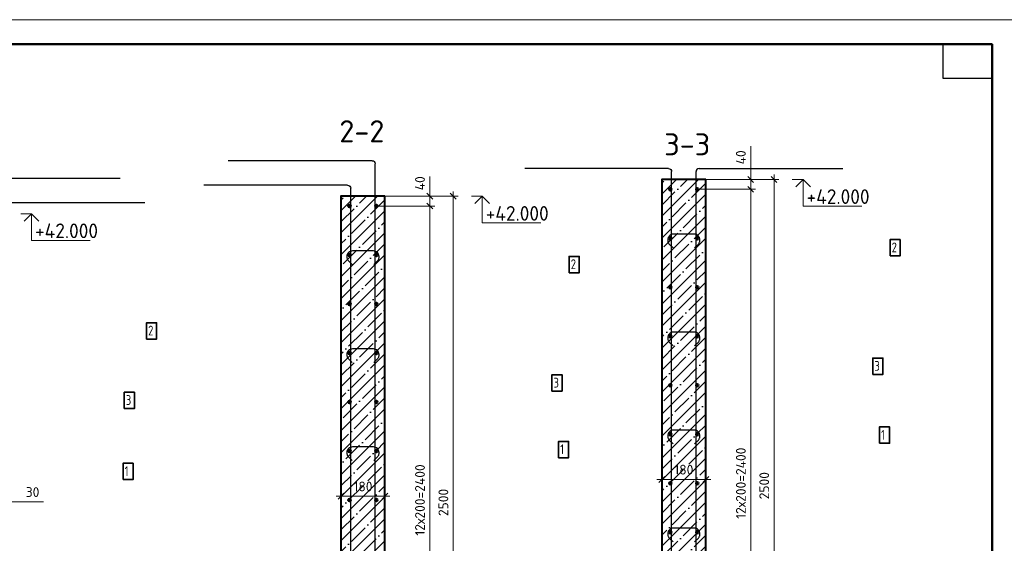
# Model space of a CAD drawing. Header units: millimetres. Extents: x -49773 to 2322955, y -3321 to 58485.
# Tile 531 of 580: x 2078799 to 2098905, y 37537 to 48225. Entities that reach past the tile are written whole.
import ezdxf

# ---------------------------------------------------------------- set-up
doc = ezdxf.new("R2010")
doc.units = ezdxf.units.MM
doc.header["$PDMODE"] = 65
for name, color, linetype, lineweight in [('Standard', 7, 'Continuous', 25), ('Арм.стержн. вертикальными 1', 22, 'Continuous', 35), ('Арм.стержн. Доп. арматура', 180, 'Continuous', 35), ('Арм.стержн.горизонт. 1', 180, 'Continuous', 35), ('Высотная отметки_ общее', 7, 'Continuous', 13), ('Основная', 7, 'Continuous', 40), ('СПДС_РАЗМЕРЫ', 152, 'Continuous', 25)]:
    doc.layers.add(name, color=color, linetype=linetype, lineweight=lineweight)
doc.layers.add('Арм.стержн.Стяжки', color=7, linetype='Continuous', lineweight=35, true_color=0x501e0f)
doc.styles.add('ISOCPEUR', font='txt')
doc.dimstyles.new('__________2', dxfattribs={"dimtxt": 250, "dimasz": 200, "dimexe": 0, "dimexo": 0, "dimgap": 100, "dimtad": 1, "dimdec": 0, "dimrnd": 1, "dimzin": 12, "dimdsep": 46, "dimtxsty": 'ISOCPEUR', "dimblk": 'ALL_ML_STRICH', "dimblk1": 'ALL_ML_STRICH', "dimblk2": 'ALL_ML_STRICH', "dimsah": 1, "dimcen": 0, "dimclrd": 7, "dimclre": 7, "dimclrt": 7, "dimadec": 0, "dimazin": 0, "dimtfac": 1, "dimtdec": 0, "dimtmove": 1, "dimatfit": 3, "dimfxl": 0, "dimtzin": 0, "dimlwd": 0, "dimlwe": 13, "dimarcsym": 0})

# ---------------------------------------------------------------- blocks, each defined once
blk = doc.blocks.new('ALL_ML_STRICH')
at = {"color": 0, "linetype": 'ByBlock', "lineweight": -2}
for p, q in [((-1, 0), (0.5, 0)), ((-0.3, -0.3), (0.3, 0.3)), ((0, -0.5), (0, 0.5))]:
    blk.add_line(p, q, dxfattribs=at)
blk = doc.blocks.new('*D235')
at = {"layer": 'Defpoints', "color": 0}
for p in [(2078553, 38383), (2078403, 38065), (2078553, 38054)]:
    blk.add_point(p, dxfattribs=at)
at = {"layer": 'СПДС_РАЗМЕРЫ', "color": 7, "lineweight": 0}
for p, q in [((2078203, 38383), (2078003, 38383)), ((2078403, 38383), (2078553, 38383)), ((2078553, 38383), (2079282, 38383)), ((2078753, 38383), (2078953, 38383))]:
    blk.add_line(p, q, dxfattribs=at)
at = {"layer": 'СПДС_РАЗМЕРЫ', "color": 7, "lineweight": 13}
for p, q in [((2078403, 38065), (2078403, 38383)), ((2078553, 38054), (2078553, 38383))]:
    blk.add_line(p, q, dxfattribs=at)
at = {"layer": 'СПДС_РАЗМЕРЫ', "color": 7, "lineweight": 0, "xscale": 200, "yscale": 200, "zscale": 200}
blk.add_blockref('ALL_ML_STRICH', (2078403, 38383), dxfattribs=at)
at = {"layer": 'СПДС_РАЗМЕРЫ', "color": 7, "lineweight": 0, "xscale": 200, "yscale": 200, "zscale": 200, "rotation": 180}
blk.add_blockref('ALL_ML_STRICH', (2078553, 38383), dxfattribs=at)
at = {"layer": 'СПДС_РАЗМЕРЫ', "color": 7, "insert": (2079062, 38583), "char_height": 200, "attachment_point": 5, "style": 'ISOCPEUR'}
blk.add_mtext('30', dxfattribs=at)
blk = doc.blocks.new('*D256')
at = {"layer": 'Defpoints', "color": 0}
for p in [(2085359, 38497), (2085359, 38180), (2086259, 38180)]:
    blk.add_point(p, dxfattribs=at)
at = {"layer": 'СПДС_РАЗМЕРЫ', "color": 7, "lineweight": 13}
for p, q in [((2085359, 38180), (2085359, 38497)), ((2086259, 38180), (2086259, 38497))]:
    blk.add_line(p, q, dxfattribs=at)
at = {"layer": 'СПДС_РАЗМЕРЫ', "color": 7, "lineweight": 0}
blk.add_line((2086059, 38497), (2085559, 38497), dxfattribs=at)
at = {"layer": 'СПДС_РАЗМЕРЫ', "color": 7, "lineweight": 0, "xscale": 200, "yscale": 200, "zscale": 200, "rotation": 180}
blk.add_blockref('ALL_ML_STRICH', (2085359, 38497), dxfattribs=at)
at = {"layer": 'СПДС_РАЗМЕРЫ', "color": 7, "lineweight": 0, "xscale": 200, "yscale": 200, "zscale": 200}
blk.add_blockref('ALL_ML_STRICH', (2086259, 38497), dxfattribs=at)
at = {"layer": 'СПДС_РАЗМЕРЫ', "color": 7, "insert": (2085809, 38697), "char_height": 200, "attachment_point": 5, "style": 'ISOCPEUR'}
blk.add_mtext('180', dxfattribs=at)
blk = doc.blocks.new('*D258')
at = {"layer": 'Defpoints', "color": 0}
for p in [(2086084, 44421), (2086084, 32421), (2087173, 32421)]:
    blk.add_point(p, dxfattribs=at)
at = {"layer": 'СПДС_РАЗМЕРЫ', "color": 7, "lineweight": 13}
for p, q in [((2086084, 44421), (2087173, 44421)), ((2086084, 32421), (2087173, 32421))]:
    blk.add_line(p, q, dxfattribs=at)
at = {"layer": 'СПДС_РАЗМЕРЫ', "color": 7, "lineweight": 0}
blk.add_line((2087173, 44221), (2087173, 32621), dxfattribs=at)
at = {"layer": 'СПДС_РАЗМЕРЫ', "color": 7, "lineweight": 0, "xscale": 200, "yscale": 200, "zscale": 200}
for p, rotation in [((2087173, 44421), 90), ((2087173, 32421), 270)]:
    blk.add_blockref('ALL_ML_STRICH', p, dxfattribs=dict(at, rotation=rotation))
at = {"layer": 'СПДС_РАЗМЕРЫ', "color": 7, "insert": (2086973, 38421), "char_height": 200, "attachment_point": 5, "rotation": 90, "style": 'ISOCPEUR'}
blk.add_mtext('12х200=2400', dxfattribs=at)
blk = doc.blocks.new('*D259')
at = {"layer": 'Defpoints', "color": 0}
for p in [(2086259, 44621), (2087173, 44621), (2086084, 44421)]:
    blk.add_point(p, dxfattribs=at)
at = {"layer": 'СПДС_РАЗМЕРЫ', "color": 7, "lineweight": 0}
for p, q in [((2087173, 44821), (2087173, 45021)), ((2087173, 44421), (2087173, 44621)), ((2087173, 44221), (2087173, 44021))]:
    blk.add_line(p, q, dxfattribs=at)
at = {"layer": 'СПДС_РАЗМЕРЫ', "color": 7, "lineweight": 13}
for p, q in [((2086259, 44621), (2087173, 44621)), ((2086084, 44421), (2087173, 44421))]:
    blk.add_line(p, q, dxfattribs=at)
at = {"layer": 'СПДС_РАЗМЕРЫ', "color": 7, "lineweight": 0, "xscale": 200, "yscale": 200, "zscale": 200}
for p, rotation in [((2087173, 44621), 270), ((2087173, 44421), 90)]:
    blk.add_blockref('ALL_ML_STRICH', p, dxfattribs=dict(at, rotation=rotation))
at = {"layer": 'СПДС_РАЗМЕРЫ', "color": 7, "insert": (2086973, 44886), "char_height": 200, "attachment_point": 5, "rotation": 90, "style": 'ISOCPEUR'}
blk.add_mtext('40', dxfattribs=at)
blk = doc.blocks.new('*D260')
at = {"layer": 'Defpoints', "color": 0}
for p in [(2086259, 44621), (2087651, 44621), (2086259, 32121)]:
    blk.add_point(p, dxfattribs=at)
at = {"layer": 'СПДС_РАЗМЕРЫ', "color": 7, "lineweight": 13}
for p, q in [((2086259, 44621), (2087651, 44621)), ((2086259, 32121), (2087651, 32121))]:
    blk.add_line(p, q, dxfattribs=at)
at = {"layer": 'СПДС_РАЗМЕРЫ', "color": 7, "lineweight": 0}
blk.add_line((2087651, 32321), (2087651, 44421), dxfattribs=at)
at = {"layer": 'СПДС_РАЗМЕРЫ', "color": 7, "lineweight": 0, "xscale": 200, "yscale": 200, "zscale": 200}
for p, rotation in [((2087651, 44621), 90), ((2087651, 32121), 270)]:
    blk.add_blockref('ALL_ML_STRICH', p, dxfattribs=dict(at, rotation=rotation))
at = {"layer": 'СПДС_РАЗМЕРЫ', "color": 7, "insert": (2087451, 38371), "char_height": 200, "attachment_point": 5, "rotation": 90, "style": 'ISOCPEUR'}
blk.add_mtext('2500', dxfattribs=at)
blk = doc.blocks.new('*D266')
at = {"layer": 'Defpoints', "color": 0}
for p in [(2091911, 38840), (2091911, 38522), (2092811, 38522)]:
    blk.add_point(p, dxfattribs=at)
at = {"layer": 'СПДС_РАЗМЕРЫ', "color": 7, "lineweight": 13}
for p, q in [((2091911, 38522), (2091911, 38840)), ((2092811, 38522), (2092811, 38840))]:
    blk.add_line(p, q, dxfattribs=at)
at = {"layer": 'СПДС_РАЗМЕРЫ', "color": 7, "lineweight": 0}
blk.add_line((2092611, 38840), (2092111, 38840), dxfattribs=at)
at = {"layer": 'СПДС_РАЗМЕРЫ', "color": 7, "lineweight": 0, "xscale": 200, "yscale": 200, "zscale": 200, "rotation": 180}
blk.add_blockref('ALL_ML_STRICH', (2091911, 38840), dxfattribs=at)
at = {"layer": 'СПДС_РАЗМЕРЫ', "color": 7, "lineweight": 0, "xscale": 200, "yscale": 200, "zscale": 200}
blk.add_blockref('ALL_ML_STRICH', (2092811, 38840), dxfattribs=at)
at = {"layer": 'СПДС_РАЗМЕРЫ', "color": 7, "insert": (2092361, 39040), "char_height": 200, "attachment_point": 5, "style": 'ISOCPEUR'}
blk.add_mtext('180', dxfattribs=at)
blk = doc.blocks.new('*D268')
at = {"layer": 'Defpoints', "color": 0}
for p in [(2092636, 44763), (2092811, 32763), (2093726, 32763)]:
    blk.add_point(p, dxfattribs=at)
at = {"layer": 'СПДС_РАЗМЕРЫ', "color": 7, "lineweight": 13}
for p, q in [((2092636, 44763), (2093726, 44763)), ((2092811, 32763), (2093726, 32763))]:
    blk.add_line(p, q, dxfattribs=at)
at = {"layer": 'СПДС_РАЗМЕРЫ', "color": 7, "lineweight": 0}
blk.add_line((2093726, 44563), (2093726, 32963), dxfattribs=at)
at = {"layer": 'СПДС_РАЗМЕРЫ', "color": 7, "lineweight": 0, "xscale": 200, "yscale": 200, "zscale": 200}
for p, rotation in [((2093726, 44763), 90), ((2093726, 32763), 270)]:
    blk.add_blockref('ALL_ML_STRICH', p, dxfattribs=dict(at, rotation=rotation))
at = {"layer": 'СПДС_РАЗМЕРЫ', "color": 7, "insert": (2093526, 38763), "char_height": 200, "attachment_point": 5, "rotation": 90, "style": 'ISOCPEUR'}
blk.add_mtext('12х200=2400', dxfattribs=at)
blk = doc.blocks.new('*D269')
at = {"layer": 'Defpoints', "color": 0}
for p in [(2092811, 44963), (2093726, 44963), (2092636, 44763)]:
    blk.add_point(p, dxfattribs=at)
at = {"layer": 'СПДС_РАЗМЕРЫ', "color": 7, "lineweight": 0}
for p, q in [((2093726, 44963), (2093726, 45645)), ((2093726, 45163), (2093726, 45363)), ((2093726, 44763), (2093726, 44963)), ((2093726, 44563), (2093726, 44363))]:
    blk.add_line(p, q, dxfattribs=at)
at = {"layer": 'СПДС_РАЗМЕРЫ', "color": 7, "lineweight": 13}
for p, q in [((2092811, 44963), (2093726, 44963)), ((2092636, 44763), (2093726, 44763))]:
    blk.add_line(p, q, dxfattribs=at)
at = {"layer": 'СПДС_РАЗМЕРЫ', "color": 7, "lineweight": 0, "xscale": 200, "yscale": 200, "zscale": 200}
for p, rotation in [((2093726, 44963), 270), ((2093726, 44763), 90)]:
    blk.add_blockref('ALL_ML_STRICH', p, dxfattribs=dict(at, rotation=rotation))
at = {"layer": 'СПДС_РАЗМЕРЫ', "color": 7, "insert": (2093526, 45415), "char_height": 200, "attachment_point": 5, "rotation": 90, "style": 'ISOCPEUR'}
blk.add_mtext('40', dxfattribs=at)
blk = doc.blocks.new('*D270')
at = {"layer": 'Defpoints', "color": 0}
for p in [(2092811, 44963), (2094203, 44963), (2092811, 32463)]:
    blk.add_point(p, dxfattribs=at)
at = {"layer": 'СПДС_РАЗМЕРЫ', "color": 7, "lineweight": 13}
for p, q in [((2092811, 44963), (2094203, 44963)), ((2092811, 32463), (2094203, 32463))]:
    blk.add_line(p, q, dxfattribs=at)
at = {"layer": 'СПДС_РАЗМЕРЫ', "color": 7, "lineweight": 0}
blk.add_line((2094203, 32663), (2094203, 44763), dxfattribs=at)
at = {"layer": 'СПДС_РАЗМЕРЫ', "color": 7, "lineweight": 0, "xscale": 200, "yscale": 200, "zscale": 200}
for p, rotation in [((2094203, 44963), 90), ((2094203, 32463), 270)]:
    blk.add_blockref('ALL_ML_STRICH', p, dxfattribs=dict(at, rotation=rotation))
at = {"layer": 'СПДС_РАЗМЕРЫ', "color": 7, "insert": (2094003, 38713), "char_height": 200, "attachment_point": 5, "rotation": 90, "style": 'ISOCPEUR'}
blk.add_mtext('2500', dxfattribs=at)

msp = doc.modelspace()

# ---------------------------------------------------------------- hatches: boundary and pattern name
h = msp.add_hatch()
h.set_pattern_fill('ANSI35', color=254, scale=50)
h.set_pattern_definition([(45, (685309.96, 103191.45), (-224.5064, 224.5064), []), (45, (685534.47, 103191.45), (-224.5064, 224.5064), [396.875, -79.375, 0, -79.375])])
h.paths.add_polyline_path([(2091910.7, 32463.1), (2091910.7, 44963.1), (2092810.7, 44963.1), (2092810.7, 32463.1)])
h = msp.add_hatch()
h.set_pattern_fill('ANSI35', color=254, scale=50)
h.set_pattern_definition([(45, (678757.85, 102849.36), (-224.5064, 224.5064), []), (45, (678982.35, 102849.36), (-224.5064, 224.5064), [396.875, -79.375, 0, -79.375])])
h.paths.add_polyline_path([(2085358.6, 32121), (2085358.6, 44621), (2086258.6, 44621), (2086258.6, 32121)])

# ---------------------------------------------------------------- linework, layer by layer
at = {"layer": 'Standard', "color": 7, "linetype": 'Continuous', "lineweight": 13, "transparency": 33554687}
msp.add_lwpolyline([(2039754.9, 6224.7), (2099154.9, 6224.7), (2099154.9, 48224.7), (2039754.9, 48224.7), (2039754.9, 6224.7)], close=True, dxfattribs=at)
at = {"layer": 'Standard', "color": 7, "linetype": 'Continuous', "lineweight": 50, "transparency": 33554687}
msp.add_lwpolyline([(2041754.9, 47724.7), (2098654.9, 47724.7), (2098654.9, 6724.7), (2041754.9, 6724.7), (2041754.9, 47724.7)], close=True, dxfattribs=at)
at = {"layer": 'Standard', "color": 7, "linetype": 'Continuous', "lineweight": 25, "transparency": 33554687}
msp.add_lwpolyline([(2098654.9, 47724.7), (2098654.9, 47024.7), (2097654.9, 47024.7), (2097654.9, 47724.7), (2098654.9, 47724.7)], close=True, dxfattribs=at)
at = {"layer": 'Арм.стержн. вертикальными 1', "color": 4, "linetype": 'Continuous', "lineweight": 25, "transparency": 33554687}
for p, q in [((2085996.1, 45346), (2083058.6, 45346)), ((2086058.6, 32121), (2086058.6, 45283.5)), ((2092048.2, 45188.1), (2089110.7, 45188.1)), ((2092110.7, 32463.1), (2092110.7, 45125.6)), ((2092610.7, 32463.1), (2092610.7, 45125.6)), ((2092673.2, 45188.1), (2095610.7, 45188.1)), ((2077915.7, 44990.4), (2080853.2, 44990.4)), ((2085496.1, 44846), (2082558.6, 44846)), ((2085558.6, 32121), (2085558.6, 44783.5)), ((2078415.7, 44490.4), (2081353.2, 44490.4))]:
    msp.add_line(p, q, dxfattribs=at)
at = {"layer": 'Арм.стержн. вертикальными 1', "color": 4, "linetype": 'Continuous', "lineweight": 25, "transparency": 33554687, "extrusion": (0, 0, -1)}
for centre in [(-2085996.1, 45283.5), (-2092048.2, 45125.6), (-2085496.1, 44783.5)]:
    msp.add_arc(centre, 62.5, 90, 180, dxfattribs=at)
at = {"layer": 'Арм.стержн. вертикальными 1', "color": 4, "linetype": 'Continuous', "lineweight": 25, "transparency": 33554687}
msp.add_arc((2092673.2, 45125.6), 62.5, 90, 180, dxfattribs=at)
at = {"layer": 'Арм.стержн. Доп. арматура', "color": 7, "linetype": 'Continuous', "lineweight": 35, "transparency": 33554687}
for points in [[(2096571.2, 43403), (2096777.8, 43403), (2096777.8, 43736.3), (2096571.2, 43736.3), (2096571.2, 43403)], [(2090019.1, 43060.9), (2090225.7, 43060.9), (2090225.7, 43394.3), (2090019.1, 43394.3), (2090019.1, 43060.9)], [(2081388.6, 41705.4), (2081595.2, 41705.4), (2081595.2, 42038.7), (2081388.6, 42038.7), (2081388.6, 41705.4)], [(2096219.4, 40984.9), (2096426, 40984.9), (2096426, 41318.2), (2096219.4, 41318.2), (2096219.4, 40984.9)], [(2089667.2, 40642.8), (2089873.9, 40642.8), (2089873.9, 40976.1), (2089667.2, 40976.1), (2089667.2, 40642.8)], [(2080934, 40287.2), (2081140.6, 40287.2), (2081140.6, 40620.6), (2080934, 40620.6), (2080934, 40287.2)], [(2096354.6, 39577.8), (2096561.2, 39577.8), (2096561.2, 39911.1), (2096354.6, 39911.1), (2096354.6, 39577.8)], [(2089802.5, 39284.4), (2090009.1, 39284.4), (2090009.1, 39617.8), (2089802.5, 39617.8), (2089802.5, 39284.4)], [(2080909, 38837.5), (2081115.6, 38837.5), (2081115.6, 39170.8), (2080909, 39170.8), (2080909, 38837.5)]]:
    msp.add_lwpolyline(points, dxfattribs=at)
at = {"layer": 'Арм.стержн.горизонт. 1', "color": 4, "linetype": 'Continuous', "lineweight": 50, "transparency": 33554687}
for centre in [(2092085.7, 44763.1), (2092635.7, 44763.1), (2085533.6, 44421), (2086083.6, 44421), (2092085.7, 43763.1), (2092635.7, 43763.1), (2085533.6, 43421), (2086083.6, 43421), (2092085.7, 42763.1), (2092635.7, 42763.1), (2085533.6, 42421), (2086083.6, 42421), (2092085.7, 41763.1), (2092635.7, 41763.1), (2085533.6, 41421), (2086083.6, 41421), (2092085.7, 40763.1), (2092635.7, 40763.1), (2085533.6, 40421), (2086083.6, 40421), (2092085.7, 39763.1), (2092635.7, 39763.1), (2085533.6, 39421), (2086083.6, 39421), (2092085.7, 38763.1), (2092635.7, 38763.1), (2085533.6, 38421), (2086083.6, 38421), (2092085.7, 37763.1), (2092635.7, 37763.1)]:
    msp.add_circle(centre, 25, dxfattribs=at)
at = {"layer": 'Арм.стержн.Стяжки', "color": 40, "linetype": 'Continuous', "lineweight": 25, "transparency": 33554687}
for points in [[(2092581.9, 43568.8), (2092657.6, 43644.4), (2092664.8, 43652.8), (2092671.4, 43661.9), (2092677, 43671.5), (2092681.7, 43681.5), (2092685.5, 43691.9), (2092688.3, 43702.7), (2092690.1, 43713.8), (2092690.8, 43724.8), (2092690.8, 43732.7), (2092687.9, 43753.9), (2092680.7, 43775.8), (2092669.5, 43795.8), (2092655.7, 43812.3), (2092639.3, 43826), (2092619.2, 43837.3), (2092597.3, 43844.5), (2092576.1, 43847.4), (2092145.6, 43847.4), (2092124.4, 43844.5), (2092102.5, 43837.3), (2092082.5, 43826), (2092066, 43812.3), (2092052.3, 43795.8), (2092041, 43775.8), (2092033.8, 43753.9), (2092030.9, 43732.7), (2092030.9, 43724.8), (2092031.6, 43713.8), (2092033.4, 43702.7), (2092036.2, 43691.9), (2092040, 43681.5), (2092044.7, 43671.5), (2092050.4, 43661.9), (2092056.9, 43652.8), (2092064.2, 43644.4), (2092139.8, 43568.8)], [(2086029.8, 43226.7), (2086105.4, 43302.3), (2086112.7, 43310.7), (2086119.2, 43319.8), (2086124.9, 43329.4), (2086129.6, 43339.4), (2086133.3, 43349.8), (2086136.2, 43360.7), (2086138, 43371.7), (2086138.7, 43382.7), (2086138.7, 43390.6), (2086135.8, 43411.8), (2086128.6, 43433.7), (2086117.3, 43453.8), (2086103.6, 43470.2), (2086087.1, 43483.9), (2086067.1, 43495.2), (2086045.2, 43502.4), (2086024, 43505.4), (2085593.5, 43505.4), (2085572.3, 43502.4), (2085550.4, 43495.2), (2085530.3, 43483.9), (2085513.9, 43470.2), (2085500.1, 43453.8), (2085488.9, 43433.7), (2085481.7, 43411.8), (2085478.7, 43390.6), (2085478.7, 43382.7), (2085479.5, 43371.7), (2085481.3, 43360.7), (2085484.1, 43349.8), (2085487.9, 43339.4), (2085492.6, 43329.4), (2085498.2, 43319.8), (2085504.8, 43310.7), (2085512, 43302.3), (2085587.7, 43226.7)], [(2092581.9, 41568.8), (2092657.6, 41644.4), (2092664.8, 41652.8), (2092671.4, 41661.9), (2092677, 41671.5), (2092681.7, 41681.5), (2092685.5, 41691.9), (2092688.3, 41702.7), (2092690.1, 41713.8), (2092690.8, 41724.8), (2092690.8, 41732.7), (2092687.9, 41753.9), (2092680.7, 41775.8), (2092669.5, 41795.8), (2092655.7, 41812.3), (2092639.3, 41826), (2092619.2, 41837.3), (2092597.3, 41844.5), (2092576.1, 41847.4), (2092145.6, 41847.4), (2092124.4, 41844.5), (2092102.5, 41837.3), (2092082.5, 41826), (2092066, 41812.3), (2092052.3, 41795.8), (2092041, 41775.8), (2092033.8, 41753.9), (2092030.9, 41732.7), (2092030.9, 41724.8), (2092031.6, 41713.8), (2092033.4, 41702.7), (2092036.2, 41691.9), (2092040, 41681.5), (2092044.7, 41671.5), (2092050.4, 41661.9), (2092056.9, 41652.8), (2092064.2, 41644.4), (2092139.8, 41568.8)], [(2086029.8, 41226.7), (2086105.4, 41302.3), (2086112.7, 41310.7), (2086119.2, 41319.8), (2086124.9, 41329.4), (2086129.6, 41339.4), (2086133.3, 41349.8), (2086136.2, 41360.7), (2086138, 41371.7), (2086138.7, 41382.7), (2086138.7, 41390.6), (2086135.8, 41411.8), (2086128.6, 41433.7), (2086117.3, 41453.8), (2086103.6, 41470.2), (2086087.1, 41483.9), (2086067.1, 41495.2), (2086045.2, 41502.4), (2086024, 41505.4), (2085593.5, 41505.4), (2085572.3, 41502.4), (2085550.4, 41495.2), (2085530.3, 41483.9), (2085513.9, 41470.2), (2085500.1, 41453.8), (2085488.9, 41433.7), (2085481.7, 41411.8), (2085478.7, 41390.6), (2085478.7, 41382.7), (2085479.5, 41371.7), (2085481.3, 41360.7), (2085484.1, 41349.8), (2085487.9, 41339.4), (2085492.6, 41329.4), (2085498.2, 41319.8), (2085504.8, 41310.7), (2085512, 41302.3), (2085587.7, 41226.7)], [(2092581.9, 39568.8), (2092657.6, 39644.4), (2092664.8, 39652.8), (2092671.4, 39661.9), (2092677, 39671.5), (2092681.7, 39681.5), (2092685.5, 39691.9), (2092688.3, 39702.7), (2092690.1, 39713.8), (2092690.8, 39724.8), (2092690.8, 39732.7), (2092687.9, 39753.9), (2092680.7, 39775.8), (2092669.5, 39795.8), (2092655.7, 39812.3), (2092639.3, 39826), (2092619.2, 39837.3), (2092597.3, 39844.5), (2092576.1, 39847.4), (2092145.6, 39847.4), (2092124.4, 39844.5), (2092102.5, 39837.3), (2092082.5, 39826), (2092066, 39812.3), (2092052.3, 39795.8), (2092041, 39775.8), (2092033.8, 39753.9), (2092030.9, 39732.7), (2092030.9, 39724.8), (2092031.6, 39713.8), (2092033.4, 39702.7), (2092036.2, 39691.9), (2092040, 39681.5), (2092044.7, 39671.5), (2092050.4, 39661.9), (2092056.9, 39652.8), (2092064.2, 39644.4), (2092139.8, 39568.8)], [(2086029.8, 39226.7), (2086105.4, 39302.3), (2086112.7, 39310.7), (2086119.2, 39319.8), (2086124.9, 39329.4), (2086129.6, 39339.4), (2086133.3, 39349.8), (2086136.2, 39360.7), (2086138, 39371.7), (2086138.7, 39382.7), (2086138.7, 39390.6), (2086135.8, 39411.8), (2086128.6, 39433.7), (2086117.3, 39453.8), (2086103.6, 39470.2), (2086087.1, 39483.9), (2086067.1, 39495.2), (2086045.2, 39502.4), (2086024, 39505.4), (2085593.5, 39505.4), (2085572.3, 39502.4), (2085550.4, 39495.2), (2085530.3, 39483.9), (2085513.9, 39470.2), (2085500.1, 39453.8), (2085488.9, 39433.7), (2085481.7, 39411.8), (2085478.7, 39390.6), (2085478.7, 39382.7), (2085479.5, 39371.7), (2085481.3, 39360.7), (2085484.1, 39349.8), (2085487.9, 39339.4), (2085492.6, 39329.4), (2085498.2, 39319.8), (2085504.8, 39310.7), (2085512, 39302.3), (2085587.7, 39226.7)], [(2092581.9, 37568.8), (2092657.6, 37644.4), (2092664.8, 37652.8), (2092671.4, 37661.9), (2092677, 37671.5), (2092681.7, 37681.5), (2092685.5, 37691.9), (2092688.3, 37702.7), (2092690.1, 37713.8), (2092690.8, 37724.8), (2092690.8, 37732.7), (2092687.9, 37753.9), (2092680.7, 37775.8), (2092669.5, 37795.8), (2092655.7, 37812.3), (2092639.3, 37826), (2092619.2, 37837.3), (2092597.3, 37844.5), (2092576.1, 37847.4), (2092145.6, 37847.4), (2092124.4, 37844.5), (2092102.5, 37837.3), (2092082.5, 37826), (2092066, 37812.3), (2092052.3, 37795.8), (2092041, 37775.8), (2092033.8, 37753.9), (2092030.9, 37732.7), (2092030.9, 37724.8), (2092031.6, 37713.8), (2092033.4, 37702.7), (2092036.2, 37691.9), (2092040, 37681.5), (2092044.7, 37671.5), (2092050.4, 37661.9), (2092056.9, 37652.8), (2092064.2, 37644.4), (2092139.8, 37568.8)]]:
    msp.add_lwpolyline(points, dxfattribs=at)
at = {"layer": 'Высотная отметки_ общее', "color": 7, "linetype": 'Continuous', "lineweight": 13, "transparency": 33554687}
for p, q in [((2094794.9, 44963.1), (2094574.4, 44963.1)), ((2094794.9, 44963.1), (2094644.9, 44813.1)), ((2094794.9, 44963.1), (2094944.9, 44813.1)), ((2094794.9, 44963.1), (2094794.9, 44418.1)), ((2094794.9, 44963.1), (2094794.9, 44963.1)), ((2094794.9, 44963.1), (2094794.9, 44963.1)), ((2094794.9, 44963.1), (2094794.9, 44963.1)), ((2094794.9, 44963.1), (2094794.9, 44963.1)), ((2088242.8, 44621), (2088022.3, 44621)), ((2088242.8, 44621), (2088092.8, 44471)), ((2088242.8, 44621), (2088392.8, 44471)), ((2088242.8, 44621), (2088242.8, 44076)), ((2088242.8, 44621), (2088242.8, 44621)), ((2088242.8, 44621), (2088242.8, 44621)), ((2088242.8, 44621), (2088242.8, 44621)), ((2088242.8, 44621), (2088242.8, 44621)), ((2079040.3, 44265.4), (2078819.8, 44265.4)), ((2079040.3, 44265.4), (2078890.3, 44115.4)), ((2079040.3, 44265.4), (2079190.3, 44115.4)), ((2079040.3, 44265.4), (2079040.3, 43720.4)), ((2079040.3, 44265.4), (2079040.3, 44265.4)), ((2079040.3, 44265.4), (2079040.3, 44265.4)), ((2079040.3, 44265.4), (2079040.3, 44265.4)), ((2079040.3, 44265.4), (2079040.3, 44265.4)), ((2094794.9, 44418.1), (2095994.9, 44418.1)), ((2088242.8, 44076), (2089442.8, 44076)), ((2079040.3, 43720.4), (2080240.3, 43720.4))]:
    msp.add_line(p, q, dxfattribs=at)
at = {"layer": 'Основная'}
for points in [[(2092810.7, 44963.1), (2091910.7, 44963.1), (2091910.7, 32463.1), (2092810.7, 32463.1)], [(2086258.6, 44621), (2085358.6, 44621), (2085358.6, 32121), (2086258.6, 32121)]]:
    msp.add_lwpolyline(points, close=True, dxfattribs=at)

# ---------------------------------------------------------------- texts
at = {"layer": 'Standard', "color": 7, "linetype": 'Continuous', "lineweight": 13, "transparency": 33554687, "char_height": 450, "width": 9452.493, "attachment_point": 2, "style": 'ISOCPEUR'}
for s, insert in [('2-2', (2085785.9, 46172.4)), ('3-3', (2092430.1, 45906.4))]:
    msp.add_mtext(s, dxfattribs=dict(at, insert=insert))
at = {"layer": 'Арм.стержн. Доп. арматура', "color": 7, "linetype": 'Continuous', "lineweight": 25, "transparency": 33554687, "char_height": 200, "width": 217.601, "attachment_point": 7, "style": 'ISOCPEUR'}
for s, insert in [('{\\W0.7800;2}', (2096604.5, 43476.4)), ('{\\W0.7800;2}', (2090052.4, 43134.3)), ('{\\W0.7800;2}', (2081421.9, 41778.7)), ('{\\W0.7800;3}', (2096252.7, 41058.2)), ('{\\W0.7800;3}', (2089700.6, 40716.1)), ('{\\W0.7800;3}', (2080967.3, 40360.6)), ('{\\W0.7800;1}', (2096387.9, 39651.1)), ('{\\W0.7800;1}', (2089835.8, 39357.8)), ('{\\W0.7800;1}', (2080942.3, 38910.8))]:
    msp.add_mtext(s, dxfattribs=dict(at, insert=insert))
at = {"layer": 'Высотная отметки_ общее', "color": 7, "linetype": 'Continuous', "lineweight": 25, "transparency": 33554687, "char_height": 300, "width": 1492.381, "attachment_point": 7, "style": 'ISOCPEUR'}
for insert in [(2094867.6, 44463.3), (2088315.5, 44121.2), (2079113, 43765.6)]:
    msp.add_mtext('{\\W0.9600;+42.000}', dxfattribs=dict(at, insert=insert))

# ---------------------------------------------------------------- dimensions: what is measured, and where the dimension line sits
at = {"layer": 'СПДС_РАЗМЕРЫ'}
for base, p1, p2, angle, picture, middle in [((2093725.5, 44963.1), (2092635.7, 44763.1), (2092810.7, 44963.1), 270, '*D269', (2093729.9, 45415.3)), ((2087173.4, 44621), (2086083.6, 44421), (2086258.6, 44621), 270, '*D259', (2087173.4, 44885.8)), ((2091910.7, 38839.6), (2092810.7, 38522.1), (2091910.7, 38522.1), 180, '*D266', (2092360.7, 38839.6)), ((2085358.6, 38497.5), (2086258.6, 38180), (2085358.6, 38180), 180, '*D256', (2085808.6, 38497.5))]:
    dim = msp.add_linear_dim(base=base, p1=p1, p2=p2, angle=angle, dimstyle='__________2', override={"dimtxt": 200, "dimlfac": 0.2}, dxfattribs=at)
    dim.commit()
    dim.dimension.update_dxf_attribs({"geometry": picture, "text_midpoint": middle, "dimtype": 160})
for base, p1, p2, picture, middle in [((2094203.4, 44963.1), (2092810.7, 32463.1), (2092810.7, 44963.1), '*D270', (2094003.4, 38713.1)), ((2087651.3, 44621), (2086258.6, 32121), (2086258.6, 44621), '*D260', (2087451.3, 38371))]:
    dim = msp.add_linear_dim(base=base, p1=p1, p2=p2, angle=90, dimstyle='__________2', override={"dimtxt": 200, "dimlfac": 0.2}, dxfattribs=at)
    dim.commit()
    dim.dimension.update_dxf_attribs({"geometry": picture, "text_midpoint": middle})
for base, p1, p2, picture, middle in [((2093725.5, 32763.1), (2092635.7, 44763.1), (2092810.7, 32763.1), '*D268', (2093725.5, 38763.1)), ((2087173.4, 32421), (2086083.6, 44421), (2086083.6, 32421), '*D258', (2087173.4, 38421))]:
    dim = msp.add_linear_dim(base=base, p1=p1, p2=p2, angle=90, text='12х200=2400', dimstyle='__________2', override={"dimtxt": 200, "dimlfac": 0.2}, dxfattribs=at)
    dim.commit()
    dim.dimension.update_dxf_attribs({"geometry": picture, "text_midpoint": middle, "dimtype": 160})
dim = msp.add_linear_dim(base=(2078553.2, 38382.7), p1=(2078403.2, 38065.2), p2=(2078553.2, 38054.1), dimstyle='__________2', override={"dimtxt": 200, "dimlfac": 0.2}, dxfattribs=at)
dim.commit()
dim.dimension.update_dxf_attribs({"geometry": '*D235', "text_midpoint": (2079062.5, 38300.5), "dimtype": 160})

doc.saveas('drawing.dxf')
